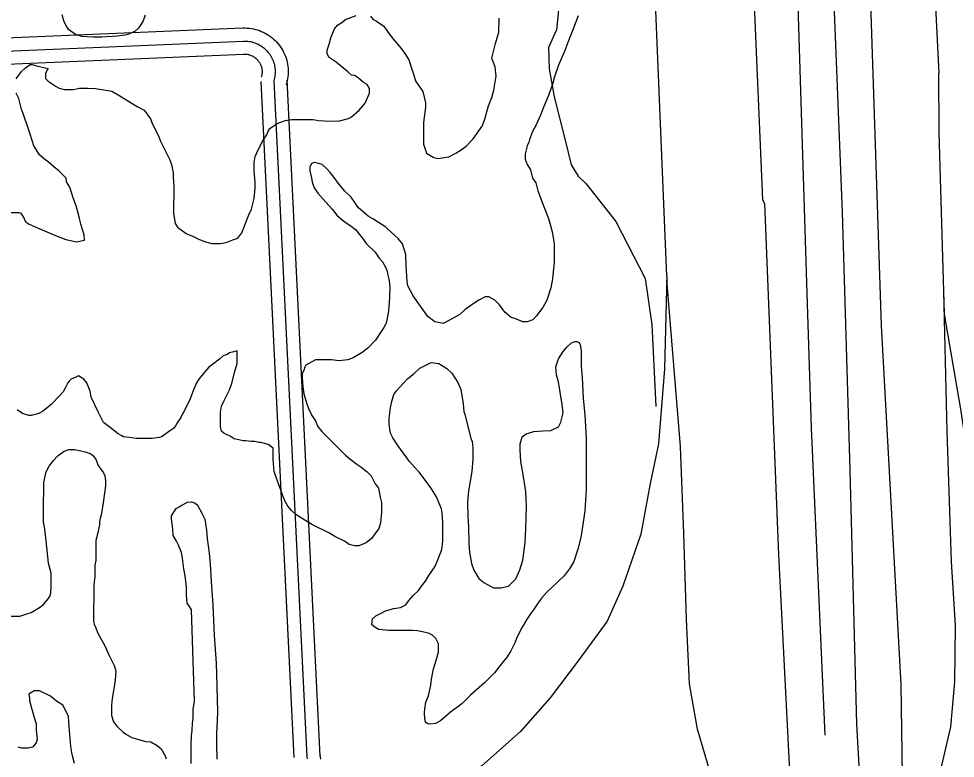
# Model space of a CAD drawing. Extents: x 3313442 to 3351311, y 721974 to 747360.
# Drawn here: x 3334934 to 3336009, y 730903 to 731751 of the extents above; entities that cross this region are included whole.
import ezdxf

# ---------------------------------------------------------------- set-up
doc = ezdxf.new("R2010")
doc.units = 0
for name, color, linetype in [('V-ROAD-CNTR', 7, 'Continuous'), ('V-SITE-VEGE', 7, 'Continuous'), ('V-TOPO-SHOR', 7, 'Continuous')]:
    doc.layers.add(name, color=color, linetype=linetype)

msp = doc.modelspace()

# ---------------------------------------------------------------- linework, layer by layer
at = {"layer": 'V-ROAD-CNTR'}
for points in [[(3335737.6, 732706.2), (3335787.3, 731543.3)], [(3335677.6, 731456), (3335628.1, 732646.9)], [(3335879.3, 731529.4), (3335841.9, 732460.9)], [(3335960.3, 732275.5), (3335989.5, 731688.6)], [(3334727.9, 731721.1), (3335190.9, 731740.6)], [(3335191.4, 731740.6), (3335193.5, 731740.6), (3335195.9, 731740.5), (3335198.3, 731740.3), (3335200.6, 731740), (3335203, 731739.6), (3335205.3, 731739), (3335207.6, 731738.4), (3335209.9, 731737.6), (3335212.1, 731736.7), (3335214.3, 731735.8), (3335216.4, 731734.7), (3335218.5, 731733.5), (3335220.5, 731732.2), (3335222.5, 731730.9), (3335224.4, 731729.4), (3335226.2, 731727.8), (3335228, 731726.2), (3335229.6, 731724.5), (3335231.2, 731722.7), (3335232.7, 731720.8), (3335234.1, 731718.9), (3335235.4, 731716.9), (3335236.6, 731714.8), (3335237.7, 731712.7), (3335238.8, 731710.5), (3335239.7, 731708.3), (3335240.5, 731706.1), (3335241.2, 731703.8), (3335241.7, 731701.4), (3335242.2, 731699.1), (3335242.6, 731696.7), (3335242.8, 731694.3), (3335242.9, 731692), (3335243, 731689.6), (3335242.9, 731687.2), (3335242.7, 731684.8), (3335242.3, 731682.4), (3335241.9, 731680.1), (3335241.4, 731677.7), (3335240.7, 731675.6), (3335240.7, 731675.4)], [(3331111.5, 731542.3), (3331168, 731556), (3331552.8, 731567.9), (3333580.6, 731657.9), (3335191.6, 731725.6)], [(3335191.6, 731725.6), (3335193.3, 731725.6), (3335194.9, 731725.6), (3335196.6, 731725.4), (3335198.3, 731725.2), (3335199.9, 731724.9), (3335201.6, 731724.5), (3335203.2, 731724), (3335204.8, 731723.5), (3335206.3, 731722.9), (3335207.9, 731722.2), (3335209.4, 731721.5), (3335210.8, 731720.6), (3335212.2, 731719.7), (3335213.6, 731718.8), (3335214.9, 731717.7), (3335216.2, 731716.7), (3335217.4, 731715.5), (3335218.6, 731714.3), (3335219.7, 731713), (3335220.8, 731711.7), (3335221.8, 731710.4), (3335222.7, 731709), (3335223.5, 731707.5), (3335224.3, 731706), (3335225, 731704.5), (3335225.7, 731703), (3335226.2, 731701.4), (3335226.7, 731699.8), (3335227.1, 731698.1), (3335227.4, 731696.5), (3335227.7, 731694.8), (3335227.9, 731693.2), (3335228, 731691.5), (3335228, 731689.8), (3335227.9, 731688.1), (3335227.7, 731686.5), (3335227.5, 731684.8), (3335227.2, 731683.2), (3335226.8, 731681.5), (3335226.4, 731679.9), (3335226.4, 731679.8)], [(3334729.2, 731691.2), (3335192.2, 731710.6)], [(3335191.7, 731710.6), (3335193, 731710.6), (3335194, 731710.6), (3335195, 731710.5), (3335195.9, 731710.4), (3335196.9, 731710.2), (3335197.8, 731710), (3335198.7, 731709.7), (3335199.6, 731709.4), (3335200.5, 731709.1), (3335201.4, 731708.7), (3335202.3, 731708.2), (3335203.1, 731707.8), (3335203.9, 731707.2), (3335204.7, 731706.7), (3335205.5, 731706.1), (3335206.2, 731705.5), (3335206.9, 731704.8), (3335207.6, 731704.1), (3335208.2, 731703.4), (3335208.8, 731702.6), (3335209.4, 731701.9), (3335209.9, 731701.1), (3335210.4, 731700.2), (3335210.9, 731699.4), (3335211.3, 731698.5), (3335211.6, 731697.6), (3335212, 731696.7), (3335212.2, 731695.8), (3335212.5, 731694.8), (3335212.7, 731693.9), (3335212.8, 731692.9), (3335212.9, 731692), (3335213, 731691), (3335213, 731690.1), (3335212.9, 731689.1), (3335212.8, 731688.1), (3335212.7, 731687.2), (3335212.5, 731686.2), (3335212.3, 731685.3), (3335212, 731684.2), (3335212, 731684.3)], [(3335211.4, 731679.1), (3335249.3, 730903.6)], [(3335226.4, 731679.8), (3335264.3, 730904.4)], [(3335241.3, 731680.6), (3335279.3, 730905.1)], [(3337955.9, 730711.6), (3337804.1, 730748.3), (3337523.9, 730764.5), (3337259.9, 730782.8), (3337033.1, 730800.4), (3336768.9, 730809.4), (3336558.3, 730826.9), (3336455.9, 730842.5), (3336368.1, 730865.5), (3336300.3, 730890), (3336232.5, 730931.5), (3336177.8, 730972.8), (3336139.8, 731010.3), (3336110.7, 731048.8), (3336085.6, 731090.8), (3336053.4, 731154.1), (3336025.9, 731229.5), (3336014.8, 731303.1), (3335996, 731412.2), (3335990, 731620.5), (3335989.5, 731688.6)], [(3335787.3, 731543.3), (3335789.7, 731539), (3335805.7, 731136), (3335824.4, 730768.1)], [(3335906.5, 730744.9), (3335895.7, 730942), (3335888.1, 731233.2), (3335879.3, 731529.4)], [(3335677.6, 731456), (3335675, 731349.6), (3335667.8, 731263.3), (3335658.3, 731218.1), (3335647.7, 731160), (3335627.1, 731100.1), (3335609, 731060), (3335576.7, 731016), (3335543.6, 730972.1), (3335509.6, 730933.3), (3335465.2, 730893.9), (3335419.4, 730864.2), (3335362, 730832.1), (3335348.2, 730825)], [(3336662, 730512), (3336535.2, 730511.5), (3336426.3, 730499.7), (3336337.5, 730491.6), (3336246.6, 730490.6), (3336169.2, 730505.1), (3336101.6, 730519.2), (3336032.6, 730542.4), (3335982.5, 730569.8), (3335939.6, 730598), (3335907.6, 730622.8), (3335877.3, 730652.7), (3335834.7, 730693.4), (3335801.4, 730743.8), (3335771.2, 730785.5), (3335746.8, 730834.2), (3335728.1, 730884.2), (3335712.6, 730936.2), (3335703.6, 730988.1), (3335699.9, 731062), (3335697, 731160.7), (3335693.2, 731260.4), (3335677.5, 731451.6)], [(3335995.2, 731438.4), (3335998.7, 731277.6), (3336003.9, 731128.4), (3336008.4, 731054.7), (3336007.6, 730990.3), (3336002.9, 730938.7), (3335989, 730878.1), (3335972.5, 730823.3), (3335950.4, 730773.3), (3335927.6, 730731.4), (3335897.5, 730693.1), (3335885.4, 730678)], [(3335264.3, 730904.4), (3335264.7, 730902.2)], [(3335279.1, 730906.9), (3335279.5, 730904.5), (3335279.9, 730901.8)]]:
    msp.add_lwpolyline(points, dxfattribs=at)
at = {"layer": 'V-SITE-VEGE'}
for points in [[(3335078.8, 731755.3), (3335076.4, 731748.6), (3335071, 731740.5), (3335067.3, 731736.8), (3335059.9, 731733.5), (3335055.6, 731732.2), (3335046.8, 731731.2), (3335029, 731730.2), (3335019.2, 731730.2), (3335006.1, 731730.9), (3334999, 731733.2), (3334990.6, 731739), (3334987.6, 731743.7), (3334985.3, 731748.7), (3334983.6, 731755.5)], [(3335111.4, 731528), (3335113.2, 731516.4), (3335115.7, 731512.2), (3335126, 731504.9), (3335135.7, 731500.6), (3335139.4, 731498.8), (3335147.9, 731495.1), (3335155.2, 731493.3), (3335164.9, 731493.2), (3335171.6, 731494.5), (3335179.5, 731497.5), (3335185, 731499.3), (3335189.9, 731505.4), (3335197.8, 731526.1), (3335200.9, 731532.8), (3335203.9, 731544.9), (3335205.2, 731557.1), (3335205.2, 731563.2), (3335204, 731576.5), (3335204, 731586.3), (3335205.2, 731593), (3335208.3, 731600.9), (3335214.3, 731611.8), (3335218.6, 731617.9), (3335219.8, 731622.2), (3335221.7, 731625.2), (3335227.8, 731629.4), (3335232, 731631.9), (3335239.9, 731634.3), (3335246.6, 731635.5), (3335271.6, 731635.5), (3335277.6, 731634.3), (3335291.6, 731633.6), (3335302, 731634.2), (3335312.3, 731636.6), (3335315.4, 731638.5), (3335324.5, 731646.4), (3335331.2, 731654.3), (3335336.1, 731665.8), (3335336.1, 731671.3), (3335333.7, 731675.6), (3335329.4, 731678), (3335323.3, 731683.5), (3335319.1, 731685.9), (3335315.4, 731686.5), (3335311.2, 731690.2), (3335297.8, 731701.2), (3335289.9, 731706.6), (3335287.5, 731710.9), (3335287.5, 731715.2), (3335289.9, 731721.8), (3335291.8, 731729.1), (3335296, 731739.5), (3335299.7, 731743.7), (3335304.6, 731746.8), (3335308.8, 731750.4), (3335321, 731754.7)], [(3335337.4, 731754), (3335340.5, 731750.4), (3335344.1, 731748.5), (3335352.6, 731742.5), (3335356.9, 731736.4), (3335362.3, 731729.1), (3335372.7, 731716.9), (3335376.9, 731711.4), (3335381.2, 731704.1), (3335389.6, 731679.1), (3335397.5, 731667.6), (3335400.6, 731654.8), (3335400.6, 731649.9), (3335398.1, 731632.3), (3335398.1, 731607.3), (3335401.7, 731597), (3335405.4, 731594.6), (3335410.2, 731592.1), (3335414.5, 731590.9), (3335427.3, 731592.7), (3335435.2, 731597), (3335441.3, 731600.6), (3335447.3, 731604.8), (3335455.3, 731613.4), (3335465.6, 731627.9), (3335468.7, 731635.8), (3335473, 731651.1), (3335476.6, 731660.8), (3335479.1, 731669.3), (3335481.5, 731685.1), (3335480.3, 731696.1), (3335476.7, 731705.8), (3335477.3, 731708.8), (3335481, 731722.8), (3335484.6, 731735.6), (3335485.2, 731752)], [(3335575.9, 731754.4), (3335569.8, 731738.5), (3335564.9, 731727), (3335560.6, 731714.8), (3335553.3, 731697.8), (3335548.4, 731684.4), (3335546.6, 731677.1), (3335541.7, 731663.1), (3335536.2, 731650.4), (3335532.6, 731640.6), (3335527.1, 731628.5), (3335523.4, 731621.8), (3335519.8, 731612.7), (3335519.1, 731609.6), (3335517.3, 731605.4), (3335514.9, 731596.2), (3335514.9, 731590.2), (3335517.3, 731584.1), (3335520.9, 731578), (3335523.4, 731568.3), (3335527, 731562.8), (3335529.4, 731553.6), (3335536.1, 731536.6), (3335541.5, 731522), (3335544, 731514.1), (3335545.8, 731506.8), (3335548.2, 731493.4), (3335548.2, 731472.1), (3335546.3, 731452.6), (3335544.5, 731442.3), (3335539.6, 731428.3), (3335535.3, 731419.8), (3335527.4, 731410.1), (3335523.8, 731405.8), (3335517.1, 731403.4), (3335512.2, 731403.4), (3335503.1, 731407.1)], [(3334930.9, 731682.1), (3334937, 731690.6), (3334941.3, 731694.9), (3334946.8, 731698.5), (3334949.2, 731698.5), (3334954.1, 731697.3), (3334967.5, 731694.2), (3334966.2, 731692.4), (3334964.4, 731688.2), (3334964.4, 731682.7), (3334967.4, 731679.6), (3334976.6, 731673.6), (3334980.2, 731671.7), (3334986.3, 731669.9), (3334988.7, 731669.9), (3334996.6, 731669.9), (3335003.3, 731671.7), (3335013.1, 731671.7), (3335021.6, 731671.1), (3335033.7, 731669.2), (3335040.4, 731668), (3335047.7, 731663.7), (3335069.6, 731650.3), (3335077.5, 731646.1), (3335084.8, 731636.3), (3335086.6, 731632.1), (3335094.5, 731615.6), (3335096.3, 731610.7), (3335106.6, 731590), (3335109.1, 731584), (3335110.9, 731574.2), (3335110.9, 731569.4), (3335111.5, 731559), (3335111.4, 731528)], [(3334919.2, 731528.8), (3334933.8, 731528.8), (3334936.2, 731528.2), (3334939.9, 731522.1), (3334941.1, 731519.1), (3334944.7, 731516), (3334952.6, 731512.4), (3334973.9, 731503.2), (3334987.9, 731497.7), (3335000.1, 731495.3), (3335009.2, 731497.1), (3335008.6, 731503.2), (3335005, 731515.3), (3335003.1, 731523.9), (3334999.5, 731536.6), (3334996.5, 731544.6), (3334992.2, 731557.9), (3334988.6, 731564), (3334988, 731568.3), (3334980.1, 731576.2), (3334974, 731581.1), (3334967.9, 731586.6), (3334963.1, 731590.2), (3334957.6, 731595.1), (3334950.9, 731605.4), (3334947.3, 731617.6), (3334944.3, 731626.7), (3334939.4, 731640.1), (3334937, 731647.4), (3334933.9, 731659.6), (3334930.9, 731665.7)], [(3335503.1, 731407.1), (3335498.8, 731408.3), (3335491.5, 731414.4), (3335485.5, 731422.9), (3335480, 731428.4), (3335473.3, 731432), (3335469, 731432), (3335461.7, 731428.4), (3335456.3, 731424.8), (3335445.9, 731417.5), (3335439.8, 731412), (3335428.2, 731405.3), (3335420.9, 731401.7), (3335411.2, 731403.5), (3335403.3, 731409.6), (3335386.3, 731433.4), (3335380.2, 731444.9), (3335379.6, 731449.8), (3335378.4, 731468), (3335377.8, 731480.8), (3335374.2, 731493), (3335369.3, 731499.1), (3335361.4, 731505.8), (3335354.8, 731511.9), (3335340.2, 731521.6), (3335334.7, 731524.7), (3335323.8, 731534.4), (3335315.3, 731546.6), (3335307.4, 731553.9), (3335299.5, 731563.7), (3335297, 731567.3), (3335291, 731574.6), (3335287.3, 731578.9), (3335281.8, 731583.8), (3335278.2, 731585), (3335272.7, 731586.2), (3335269.7, 731585), (3335267.8, 731580.7), (3335267.8, 731576.5), (3335269.7, 731568.6), (3335270.3, 731563.7), (3335272.7, 731557), (3335276.9, 731550.9), (3335286.1, 731540.6), (3335293.3, 731532.6), (3335298.8, 731525.9), (3335304.9, 731520.5), (3335307.9, 731518), (3335315.2, 731513.1), (3335320.1, 731509.5), (3335328, 731499.7), (3335332.8, 731493), (3335342.6, 731483.3), (3335347.4, 731476.6), (3335351.1, 731472.3), (3335354.7, 731466.3), (3335356.5, 731461.4), (3335357.1, 731457.1), (3335358.9, 731451), (3335359.5, 731442.5), (3335358.9, 731424.3), (3335357.7, 731413.3), (3335355.2, 731401.8), (3335352.8, 731396.9), (3335347.3, 731389), (3335343, 731382.3), (3335334.5, 731373.2), (3335327.8, 731368.3), (3335317.5, 731362.3), (3335311.4, 731359.8), (3335301, 731358.6), (3335293.1, 731359.9), (3335274.3, 731359.9), (3335263.3, 731353.8), (3335262.1, 731351.4), (3335260.9, 731347.7), (3335259.7, 731345.9), (3335259, 731342.9), (3335259, 731339.2), (3335259.6, 731328.9), (3335260.8, 731321), (3335263.9, 731310.6), (3335266.3, 731303.9), (3335269.9, 731296), (3335274.2, 731289.9), (3335276.6, 731283.8), (3335281.5, 731277.7), (3335308.8, 731250.3), (3335313.7, 731246.1), (3335321.6, 731240), (3335326.4, 731236.9), (3335333.7, 731231.4), (3335338, 731226.6), (3335342.8, 731217.4), (3335346.5, 731212.6), (3335348.3, 731202.2), (3335350.1, 731196.1), (3335350.1, 731185.2), (3335348.9, 731173), (3335347, 731166.3), (3335338.5, 731154.8)], [(3335445.6, 731297.3), (3335452.7, 731269.7), (3335454, 731266), (3335455, 731258.3), (3335454.7, 731246.2), (3335453.6, 731231.7), (3335449.9, 731209.5), (3335448.9, 731196.7), (3335449.2, 731179.9), (3335449.9, 731168.1), (3335450.2, 731149.6), (3335451.2, 731139.2), (3335453.5, 731126.1), (3335455.9, 731118.7), (3335461.6, 731108.9), (3335467.3, 731104.2), (3335478.7, 731098.4), (3335487.1, 731098.4), (3335495.9, 731100.1), (3335504.3, 731108.5), (3335508.7, 731118.9), (3335512.1, 731130), (3335514.8, 731150.2), (3335515.8, 731166), (3335516.5, 731191.9), (3335515.5, 731208.4), (3335512.2, 731230.6), (3335509.8, 731243.1), (3335509.2, 731256.5), (3335509.2, 731263.3), (3335511.6, 731271.3), (3335515.9, 731275), (3335525, 731277.7), (3335535.1, 731278.4), (3335544.2, 731278.7), (3335553, 731283.1), (3335556, 731288.4), (3335558.4, 731299.2), (3335557.4, 731308.6), (3335553, 731334.5), (3335550.7, 731342.6), (3335550, 731351.7), (3335553.1, 731360.8), (3335558.4, 731369.2), (3335563.2, 731374.6), (3335567.9, 731379.3), (3335571.9, 731381), (3335574.3, 731380.9), (3335577, 731379.6), (3335578, 731376.9), (3335579, 731370.5), (3335579, 731364.8), (3335579.3, 731352), (3335580.3, 731339.6), (3335581.6, 731315.3), (3335583.3, 731296.8), (3335584.9, 731269.6), (3335584.8, 731211), (3335583.5, 731186.5), (3335582.1, 731178.4), (3335578.7, 731155.9), (3335575.3, 731142.7), (3335570.9, 731128.3)], [(3335338.5, 731154.8), (3335332.4, 731149.9), (3335323.9, 731146.3), (3335319, 731146.3), (3335313, 731148.1), (3335307.5, 731151.8), (3335296.5, 731157.3), (3335290.5, 731160.9), (3335271, 731170.7), (3335263.1, 731175), (3335251.6, 731182.3), (3335246.7, 731187.1), (3335242.4, 731192), (3335238.8, 731198.7), (3335234.6, 731210.3), (3335229.7, 731223.1), (3335226.7, 731231.6), (3335225.5, 731245.6), (3335225.5, 731258.3), (3335220, 731262.6), (3335211.5, 731265.1), (3335209.1, 731265.1), (3335204.8, 731266.3), (3335200.6, 731266.3), (3335194.5, 731266.9), (3335191.4, 731266.9), (3335181.1, 731269.3), (3335176.2, 731272.4), (3335169.5, 731275.4), (3335166.5, 731277.9), (3335165.3, 731283.4), (3335165.3, 731299.8), (3335166.5, 731306.5), (3335169.6, 731313.2), (3335175.7, 731325.3), (3335178.1, 731332.6), (3335181.2, 731345.4), (3335184.2, 731355.7), (3335184.2, 731370.3), (3335180.6, 731369.1), (3335175.7, 731367.9), (3335172.7, 731366.1), (3335168.4, 731364.3), (3335164.2, 731360.6), (3335156.2, 731354.5), (3335152, 731351.5), (3335147.1, 731346), (3335140.4, 731337.5), (3335137.4, 731332.7), (3335133.1, 731322.3), (3335130.6, 731315), (3335123.9, 731301.7), (3335122.1, 731298.6), (3335119.7, 731293.8), (3335115.4, 731287.7), (3335113.6, 731284), (3335111.7, 731281.6), (3335109.3, 731279.8), (3335105.7, 731277.3), (3335099.6, 731272.5), (3335097.7, 731271.3), (3335094.7, 731270.7), (3335086.8, 731269.5), (3335068.5, 731269.5), (3335060.6, 731270.7), (3335053.9, 731271.3), (3335052.1, 731272.5), (3335047.9, 731275), (3335036.9, 731283.5), (3335030.8, 731287.8), (3335027.2, 731295.7), (3335024.8, 731300), (3335016.9, 731317), (3335015.7, 731323.7), (3335012, 731333.4), (3335008.4, 731337.7), (3335002.3, 731341.3), (3334999.3, 731340.1), (3334993.8, 731337.7), (3334991.4, 731335.3), (3334990.1, 731333.5), (3334987.1, 731327.4), (3334984.6, 731323.1), (3334981, 731318.9), (3334971.2, 731309.1), (3334966.4, 731304.9), (3334960.9, 731300.6), (3334956.6, 731298.2), (3334948.1, 731295.8), (3334945.1, 731295.8), (3334937.8, 731298.2), (3334931.7, 731302.5)], [(3335570.9, 731128.3), (3335566.6, 731121.2), (3335559.5, 731112.1), (3335553.4, 731106.1), (3335544.7, 731098), (3335539.9, 731093.3), (3335533.9, 731086.9), (3335530.5, 731082.2), (3335525.1, 731074.2), (3335521.1, 731068.5), (3335516.4, 731061.4), (3335511.3, 731053.3), (3335505.6, 731041.9), (3335503.2, 731035.2), (3335498.5, 731026.1), (3335494.4, 731019), (3335486, 731008.6), (3335479.6, 731000.9), (3335468.5, 730989.5), (3335452.7, 730975.3), (3335447.9, 730971), (3335442.2, 730965.3), (3335437.5, 730961.6), (3335429.4, 730955.5), (3335426.7, 730953.2), (3335417.6, 730945.8), (3335411.9, 730942.4), (3335406.2, 730941.8), (3335403.2, 730942.1), (3335400.5, 730944.1), (3335399.8, 730948.2), (3335399.5, 730954.9), (3335399.8, 730959.6), (3335400.8, 730967), (3335403.9, 730974.4), (3335406.6, 730986.5), (3335407.3, 730993.6), (3335409.6, 731005.3), (3335412, 731012.4), (3335414, 731019.1), (3335415.4, 731024.8), (3335415.4, 731033.9), (3335412.4, 731040), (3335408.7, 731044), (3335404, 731046.4), (3335395.2, 731048.1), (3335391.2, 731048.8), (3335385.5, 731049.1), (3335358.2, 731049.1), (3335346.8, 731050.5), (3335342.4, 731053.2), (3335339, 731055.9), (3335339.7, 731062.6), (3335343.4, 731066), (3335350.5, 731069.7), (3335354.5, 731072), (3335364.3, 731074.4), (3335371.7, 731075.7), (3335377.8, 731078.7), (3335381.5, 731083.8), (3335386.2, 731089.5), (3335392.6, 731095.2), (3335396, 731100.2), (3335400.7, 731105.9), (3335404.4, 731112.3), (3335411.1, 731122.4), (3335414.8, 731130.2), (3335419.2, 731142.3), (3335420.6, 731151.3), (3335420.3, 731164.1), (3335420.3, 731173.2), (3335419.6, 731184.3), (3335418.9, 731189), (3335413.2, 731202.8), (3335407.5, 731211.9), (3335403.5, 731217), (3335393.8, 731230.4), (3335388, 731236.5), (3335382.3, 731243.2), (3335368.6, 731261.4), (3335363.2, 731270.5), (3335360.5, 731275.6), (3335358.8, 731285.7), (3335358.8, 731292.7), (3335360.5, 731304.8), (3335361.9, 731311.9), (3335364.3, 731320), (3335367.6, 731324.7), (3335374.4, 731332.4), (3335380.4, 731338.5), (3335387.5, 731344.2), (3335394.2, 731350.2), (3335407, 731356.6), (3335415.8, 731355.6), (3335424.9, 731349.8), (3335430.6, 731344.5), (3335437.6, 731334), (3335441, 731325.6), (3335443.6, 731309.4), (3335444.6, 731300.4), (3335445.6, 731297.3)], [(3334922.3, 731065.9), (3334935.1, 731065.8), (3334943, 731068.3), (3334947.8, 731070.1), (3334957.6, 731075.5), (3334961.8, 731078.6), (3334967.9, 731085.9), (3334969.8, 731088.9), (3334970.4, 731092.6), (3334971, 731099.3), (3334971, 731115.1), (3334968, 731126.6), (3334965, 731152.2), (3334963.8, 731165.6), (3334962, 731174.1), (3334962, 731196), (3334962.6, 731209.4), (3334962.6, 731219.1), (3334965.1, 731231.3), (3334968.7, 731238), (3334973, 731244), (3334979.1, 731250.1), (3334985.8, 731255), (3334991.3, 731256.8), (3334998, 731256.8)], [(3334998, 731256.8), (3335006.5, 731255), (3335010.1, 731254.3), (3335015.6, 731252.5), (3335018, 731250.7), (3335020.4, 731248.2), (3335022.3, 731245.8), (3335024.7, 731238.5), (3335027.1, 731235.5), (3335030.8, 731230), (3335032.6, 731226.9), (3335033.2, 731221.5), (3335033.2, 731215.4), (3335030.1, 731192.9), (3335028.3, 731181.9), (3335027.1, 731177.7), (3335026.4, 731174), (3335026.4, 731171), (3335024.6, 731161.2), (3335022.2, 731152.7), (3335022.1, 731129.6), (3335020.9, 731124.1), (3335020.9, 731111.4), (3335020.3, 731104.7), (3335019.7, 731101), (3335019.6, 731059.7), (3335020.2, 731056.6), (3335022, 731052.4), (3335023.9, 731046.9), (3335028.7, 731038.4), (3335032.4, 731031.7), (3335037.2, 731021.3), (3335043.3, 731009.1), (3335045.1, 731003), (3335044.5, 730992.7), (3335043.2, 730984.8), (3335040.8, 730971.4), (3335040.2, 730963.5), (3335040.2, 730951.9), (3335042.6, 730944.6), (3335046.8, 730939.2), (3335053.5, 730932.5), (3335057.2, 730930), (3335063.3, 730926.4), (3335069.9, 730924.5), (3335079.7, 730922.1), (3335085.2, 730921.5), (3335092.4, 730917.2), (3335097.3, 730913.6), (3335101.6, 730905.6), (3335102.8, 730902)], [(3335131.6, 730896.7), (3335131.6, 730917.5), (3335132, 730929), (3335132.7, 730934.7), (3335133, 730943.1), (3335133.7, 730948.8), (3335133.7, 730958.9), (3335135.4, 730968), (3335132.1, 731073), (3335129.8, 731077), (3335127.1, 731080.7), (3335126.1, 731090.1), (3335126.1, 731098.9), (3335124.8, 731112), (3335123.1, 731120.1), (3335121.8, 731132.2), (3335120.4, 731138.9), (3335117.1, 731147.3), (3335114.7, 731151.7), (3335111.1, 731158.1), (3335110.4, 731165.8), (3335109.1, 731177.3), (3335109.1, 731180.7), (3335114.5, 731189.1), (3335117.8, 731191.1), (3335120.8, 731193.1), (3335127.2, 731196.4), (3335131.6, 731196.8), (3335135.7, 731195.8), (3335139, 731193.1), (3335143.7, 731184), (3335147.1, 731177.2), (3335149.1, 731164.5), (3335150.1, 731155), (3335152.4, 731138.2), (3335153.4, 731125.4), (3335154.7, 731105.6), (3335156.4, 731078.3), (3335158, 731043.7), (3335160.3, 731011.7), (3335160.7, 730999.2), (3335161.6, 730970.6), (3335161.9, 730955.8), (3335161.6, 730946.4), (3335160.6, 730930.6), (3335160.6, 730918.8), (3335161.2, 730901.7)], [(3334997.5, 730896.6), (3334995.1, 730907), (3334993.3, 730916.1), (3334991.5, 730939.2), (3334990.9, 730950.8), (3334986.6, 730959.3), (3334984.2, 730963.6), (3334976.9, 730968.4), (3334970.2, 730973.9), (3334957.5, 730980), (3334951.4, 730980), (3334945.3, 730976.4), (3334945.9, 730971.5), (3334945.9, 730968.5), (3334951.3, 730949.6), (3334953.8, 730942.3), (3334953.8, 730935), (3334955, 730924.7), (3334953.7, 730920.4), (3334949.5, 730915.6), (3334944.6, 730914.3), (3334937.3, 730914.4), (3334933.1, 730915.6)]]:
    msp.add_lwpolyline(points, dxfattribs=at)
at = {"layer": 'V-TOPO-SHOR'}
for points in [[(3335919.8, 732172.7), (3335918.5, 731976.9), (3335908.4, 731849.8), (3335923.4, 731399.2), (3335946.1, 730987.3), (3335947.7, 730882.3)], [(3335859.2, 730929.1), (3335843.6, 731281.8), (3335838, 731447.9), (3335827, 731803.5)], [(3335555.7, 731788.2), (3335550.7, 731738.4), (3335541.6, 731718.3), (3335542.5, 731693.8), (3335548.2, 731661.4), (3335561, 731611.8), (3335567.7, 731583.7), (3335575.8, 731570.7), (3335584.8, 731561.9), (3335619, 731518.5), (3335652.5, 731453), (3335660.1, 731400.3), (3335664.7, 731306.1)]]:
    msp.add_lwpolyline(points, dxfattribs=at)

doc.saveas('drawing.dxf')
